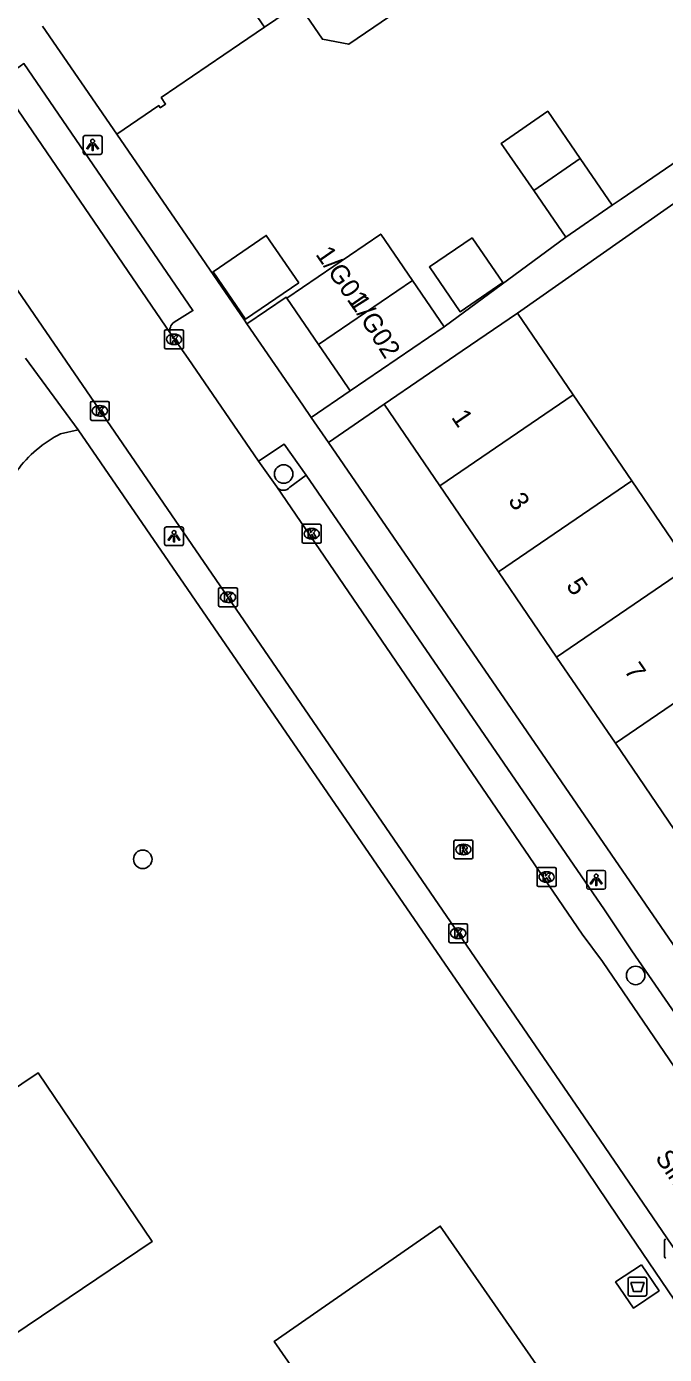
# Model space of a CAD drawing. Extents: x 157466 to 158888, y 383063 to 384677.
# Drawn here: x 158052.5 to 158086.2, y 383792.9 to 383863 of the extents above; entities that cross this region are included whole.
import ezdxf

# ---------------------------------------------------------------- set-up
doc = ezdxf.new("R2010")
doc.units = 0
for name, color, linetype in [('IMGEO_Afval_apart_plaats', 7, 'Continuous'), ('IMGEO_Boom', 7, 'Continuous'), ('IMGEO_Kolk', 7, 'Continuous'), ('IMGEO_Lichtpunt', 7, 'Continuous'), ('IMGEO_Openbare_ruimte_label', 7, 'Continuous'), ('IMGEO_Pand', 7, 'Continuous'), ('IMGEO_Pand_nummerreeks', 7, 'Continuous'), ('IMGEO_Parkeervlak_open', 7, 'Continuous'), ('IMGEO_Rijbaan_lokaal_open', 7, 'Continuous'), ('IMGEO_Rioolput', 7, 'Continuous'), ('IMGEO_Voetpad_gesloten', 7, 'Continuous'), ('IMGEO_Voetpad_halfverhard', 7, 'Continuous'), ('IMGEO_Voetpad_open', 7, 'Continuous')]:
    doc.layers.add(name, color=color, linetype=linetype)

msp = doc.modelspace()

# ---------------------------------------------------------------- linework, layer by layer
at = {"layer": 'IMGEO_Afval_apart_plaats'}
for p, q in [((158084.276, 383796.039), (158084.276, 383796.839)), ((158084.276, 383796.839), (158084.276, 383796.039)), ((158084.376, 383796.939), (158085.166, 383796.939)), ((158085.166, 383796.939), (158084.376, 383796.939)), ((158085.266, 383796.839), (158085.266, 383796.039)), ((158085.266, 383796.039), (158085.266, 383796.839)), ((158085.166, 383795.939), (158084.376, 383795.939)), ((158084.376, 383795.939), (158085.166, 383795.939))]:
    msp.add_line(p, q, dxfattribs=at)
msp.add_lwpolyline([(158084.419, 383796.653), (158085.123, 383796.653), (158084.974, 383796.183), (158084.568, 383796.183), (158084.419, 383796.653)], dxfattribs=at)
for centre, start, end in [((158084.376, 383796.839), 90, 180), ((158084.376, 383796.839), 90, 180), ((158085.166, 383796.839), 0, 90), ((158085.166, 383796.839), 360, 90), ((158084.376, 383796.039), 180, 270), ((158084.376, 383796.039), 180, 270), ((158085.166, 383796.039), 270, 0), ((158085.166, 383796.039), 270, 0)]:
    msp.add_arc(centre, 0.1, start, end, dxfattribs=at)
at = {"layer": 'IMGEO_Boom'}
for centre in [(158066.08, 383839.369), (158058.638, 383819.017), (158084.676, 383812.881)]:
    msp.add_circle(centre, 0.489, dxfattribs=at)
at = {"layer": 'IMGEO_Kolk'}
for p, q in [((158059.863, 383846.985), (158060.715, 383846.985)), ((158059.788, 383846.059), (158059.788, 383846.911)), ((158060.276, 383846.765), (158060.301, 383846.765)), ((158060.789, 383846.911), (158060.789, 383846.059)), ((158060.715, 383845.985), (158059.863, 383845.985)), ((158060.299, 383846.205), (158060.274, 383846.205)), ((158055.868, 383842.279), (158055.868, 383843.131)), ((158055.943, 383843.205), (158056.795, 383843.205)), ((158056.356, 383842.985), (158056.381, 383842.985)), ((158056.869, 383843.131), (158056.869, 383842.279)), ((158056.795, 383842.205), (158055.943, 383842.205)), ((158056.379, 383842.425), (158056.354, 383842.425)), ((158067.062, 383835.789), (158067.062, 383836.641)), ((158067.137, 383836.715), (158067.989, 383836.715)), ((158067.55, 383836.495), (158067.575, 383836.495)), ((158068.063, 383836.641), (158068.063, 383835.789)), ((158067.573, 383835.935), (158067.548, 383835.935)), ((158067.989, 383835.715), (158067.137, 383835.715)), ((158062.64, 383832.435), (158062.64, 383833.287)), ((158062.715, 383833.361), (158063.567, 383833.361)), ((158063.128, 383833.141), (158063.153, 383833.141)), ((158063.641, 383833.287), (158063.641, 383832.435)), ((158063.567, 383832.361), (158062.715, 383832.361)), ((158063.151, 383832.581), (158063.126, 383832.581)), ((158079.474, 383817.656), (158079.474, 383818.508)), ((158079.549, 383818.582), (158080.401, 383818.582)), ((158079.962, 383818.362), (158079.987, 383818.362)), ((158080.475, 383818.508), (158080.475, 383817.656)), ((158080.401, 383817.582), (158079.549, 383817.582)), ((158079.985, 383817.802), (158079.96, 383817.802)), ((158074.8, 383814.683), (158074.8, 383815.535)), ((158074.875, 383815.609), (158075.727, 383815.609)), ((158075.801, 383815.535), (158075.801, 383814.683)), ((158075.311, 383814.829), (158075.286, 383814.829)), ((158075.288, 383815.389), (158075.313, 383815.389)), ((158075.727, 383814.609), (158074.875, 383814.609)), ((158086.198, 383798.027), (158086.198, 383798.879))]:
    msp.add_line(p, q, dxfattribs=at)
for points in [[(158059.863, 383846.985), (158060.715, 383846.985)], [(158059.788, 383846.059), (158059.788, 383846.911)], [(158060.109, 383846.685), (158060.232, 383846.685), (158060.232, 383846.534), (158060.362, 383846.685), (158060.526, 383846.685), (158060.38, 383846.534), (158060.533, 383846.285), (158060.381, 383846.285), (158060.296, 383846.449), (158060.232, 383846.382), (158060.232, 383846.285), (158060.109, 383846.285), (158060.109, 383846.685)], [(158060.789, 383846.911), (158060.789, 383846.059)], [(158060.715, 383845.985), (158059.863, 383845.985)], [(158055.868, 383842.279), (158055.868, 383843.131)], [(158055.943, 383843.205), (158056.795, 383843.205)], [(158056.189, 383842.905), (158056.312, 383842.905), (158056.312, 383842.754), (158056.442, 383842.905), (158056.606, 383842.905), (158056.46, 383842.754), (158056.613, 383842.505), (158056.461, 383842.505), (158056.376, 383842.669), (158056.312, 383842.602), (158056.312, 383842.505), (158056.189, 383842.505), (158056.189, 383842.905)], [(158056.869, 383843.131), (158056.869, 383842.279)], [(158056.795, 383842.205), (158055.943, 383842.205)], [(158067.062, 383835.789), (158067.062, 383836.641)], [(158067.137, 383836.715), (158067.989, 383836.715)], [(158068.063, 383836.641), (158068.063, 383835.789)], [(158067.383, 383836.415), (158067.506, 383836.415), (158067.506, 383836.264), (158067.636, 383836.415), (158067.8, 383836.415), (158067.654, 383836.264), (158067.807, 383836.015), (158067.655, 383836.015), (158067.57, 383836.179), (158067.506, 383836.112), (158067.506, 383836.015), (158067.383, 383836.015), (158067.383, 383836.415)], [(158067.989, 383835.715), (158067.137, 383835.715)], [(158062.64, 383832.435), (158062.64, 383833.287)], [(158062.715, 383833.361), (158063.567, 383833.361)], [(158062.961, 383833.061), (158063.084, 383833.061), (158063.084, 383832.91), (158063.214, 383833.061), (158063.378, 383833.061), (158063.232, 383832.91), (158063.385, 383832.661), (158063.233, 383832.661), (158063.148, 383832.825), (158063.084, 383832.758), (158063.084, 383832.661), (158062.961, 383832.661), (158062.961, 383833.061)], [(158063.641, 383833.287), (158063.641, 383832.435)], [(158063.567, 383832.361), (158062.715, 383832.361)], [(158079.474, 383817.656), (158079.474, 383818.508)], [(158079.549, 383818.582), (158080.401, 383818.582)], [(158079.795, 383818.282), (158079.918, 383818.282), (158079.918, 383818.131), (158080.048, 383818.282), (158080.212, 383818.282), (158080.066, 383818.131), (158080.219, 383817.882), (158080.067, 383817.882), (158079.982, 383818.046), (158079.918, 383817.979), (158079.918, 383817.882), (158079.795, 383817.882), (158079.795, 383818.282)], [(158080.475, 383818.508), (158080.475, 383817.656)], [(158080.401, 383817.582), (158079.549, 383817.582)], [(158074.8, 383814.683), (158074.8, 383815.535)], [(158074.875, 383815.609), (158075.727, 383815.609)], [(158075.801, 383815.535), (158075.801, 383814.683)], [(158075.121, 383815.309), (158075.244, 383815.309), (158075.244, 383815.158), (158075.374, 383815.309), (158075.538, 383815.309), (158075.392, 383815.158), (158075.545, 383814.909), (158075.393, 383814.909), (158075.308, 383815.073), (158075.244, 383815.006), (158075.244, 383814.909), (158075.121, 383814.909), (158075.121, 383815.309)], [(158075.727, 383814.609), (158074.875, 383814.609)], [(158086.198, 383798.027), (158086.198, 383798.879)]]:
    msp.add_lwpolyline(points, dxfattribs=at)
for centre, start, end in [((158059.865, 383846.909), 91.55205, 178.44795), ((158059.865, 383846.909), 91.55205, 178.44795), ((158060.713, 383846.909), 1.55205, 88.44795), ((158060.713, 383846.909), 1.55205, 88.44795), ((158059.865, 383846.061), 181.55205, 268.44795), ((158059.865, 383846.061), 181.55205, 268.44795), ((158060.713, 383846.061), 271.55205, 358.44795), ((158060.713, 383846.061), 271.55205, 358.44795), ((158055.945, 383843.129), 91.55205, 178.44795), ((158055.945, 383843.129), 91.55205, 178.44795), ((158056.793, 383843.129), 1.55205, 88.44795), ((158056.793, 383843.129), 1.55205, 88.44795), ((158055.945, 383842.281), 181.55205, 268.44795), ((158055.945, 383842.281), 181.55205, 268.44795), ((158056.793, 383842.281), 271.55205, 358.44795), ((158056.793, 383842.281), 271.55205, 358.44795), ((158067.139, 383836.639), 91.55205, 178.44795), ((158067.139, 383836.639), 91.55205, 178.44795), ((158067.987, 383836.639), 1.55205, 88.44795), ((158067.987, 383836.639), 1.55205, 88.44795), ((158067.139, 383835.791), 181.55205, 268.44795), ((158067.139, 383835.791), 181.55205, 268.44795), ((158067.987, 383835.791), 271.55205, 358.44795), ((158067.987, 383835.791), 271.55205, 358.44795), ((158062.717, 383833.285), 91.55205, 178.44795), ((158062.717, 383833.285), 91.55205, 178.44795), ((158063.565, 383833.285), 1.55205, 88.44795), ((158063.565, 383833.285), 1.55205, 88.44795), ((158062.717, 383832.437), 181.55205, 268.44795), ((158062.717, 383832.437), 181.55205, 268.44795), ((158063.565, 383832.437), 271.55205, 358.44795), ((158063.565, 383832.437), 271.55205, 358.44795), ((158079.551, 383818.506), 91.55205, 178.44795), ((158079.551, 383818.506), 91.55205, 178.44795), ((158080.399, 383818.506), 1.55205, 88.44795), ((158080.399, 383818.506), 1.55205, 88.44795), ((158079.551, 383817.658), 181.55205, 268.44795), ((158079.551, 383817.658), 181.55205, 268.44795), ((158080.399, 383817.658), 271.55205, 358.44795), ((158080.399, 383817.658), 271.55205, 358.44795), ((158074.877, 383815.533), 91.55205, 178.44795), ((158074.877, 383815.533), 91.55205, 178.44795), ((158075.725, 383815.533), 1.55205, 88.44795), ((158075.725, 383815.533), 1.55205, 88.44795), ((158074.877, 383814.685), 181.55205, 268.44795), ((158074.877, 383814.685), 181.55205, 268.44795), ((158075.725, 383814.685), 271.55205, 358.44795), ((158075.725, 383814.685), 271.55205, 358.44795), ((158086.275, 383798.877), 91.55205, 178.44795), ((158086.275, 383798.877), 91.55205, 178.44795), ((158086.275, 383798.029), 181.55205, 268.44795), ((158086.275, 383798.029), 181.55205, 268.44795)]:
    msp.add_arc(centre, 0.0765, start, end, dxfattribs=at)
for centre, major_axis, ratio, start_param, end_param in [((158060.275, 383846.485), (-0.387, 0.002), 0.722429, 4.712389, 7.853982), ((158060.3, 383846.485), (-0.39, 0.002), 0.717154, 1.570796, 4.712389), ((158056.355, 383842.705), (-0.387, 0.002), 0.722429, 4.712389, 7.853982), ((158056.38, 383842.705), (-0.39, 0.002), 0.717154, 1.570796, 4.712389), ((158067.549, 383836.215), (-0.387, 0.002), 0.722429, 4.712389, 7.853982), ((158067.574, 383836.215), (-0.39, 0.002), 0.717154, 1.570796, 4.712389), ((158063.127, 383832.861), (-0.387, 0.002), 0.722429, 4.712389, 7.853982), ((158063.152, 383832.861), (-0.39, 0.002), 0.717154, 1.570796, 4.712389), ((158079.961, 383818.082), (-0.387, 0.002), 0.722429, 4.712389, 7.853982), ((158079.986, 383818.082), (-0.39, 0.002), 0.717154, 1.570796, 4.712389), ((158075.287, 383815.109), (-0.387, 0.002), 0.722429, 4.712389, 7.853982), ((158075.312, 383815.109), (-0.39, 0.002), 0.717154, 1.570796, 4.712389)]:
    msp.add_ellipse(centre, major_axis=major_axis, ratio=ratio, start_param=start_param, end_param=end_param, dxfattribs=at)
at = {"layer": 'IMGEO_Lichtpunt'}
for p, q in [((158055.49, 383857.158), (158055.49, 383856.351)), ((158055.49, 383857.158), (158055.49, 383856.351)), ((158056.392, 383857.253), (158055.584, 383857.253)), ((158056.392, 383857.253), (158055.584, 383857.253)), ((158056.486, 383856.351), (158056.486, 383857.158)), ((158056.486, 383856.351), (158056.486, 383857.158)), ((158055.584, 383856.257), (158056.392, 383856.257)), ((158055.584, 383856.257), (158056.392, 383856.257)), ((158059.792, 383836.486), (158059.792, 383835.679)), ((158059.792, 383836.486), (158059.792, 383835.679)), ((158060.694, 383836.581), (158059.886, 383836.581)), ((158060.694, 383836.581), (158059.886, 383836.581)), ((158060.788, 383835.679), (158060.788, 383836.486)), ((158060.788, 383835.679), (158060.788, 383836.486)), ((158059.886, 383835.585), (158060.694, 383835.585)), ((158059.886, 383835.585), (158060.694, 383835.585)), ((158082.095, 383818.334), (158082.095, 383817.527)), ((158082.095, 383818.334), (158082.095, 383817.527)), ((158082.997, 383818.429), (158082.189, 383818.429)), ((158082.997, 383818.429), (158082.189, 383818.429)), ((158083.091, 383817.527), (158083.091, 383818.334)), ((158083.091, 383817.527), (158083.091, 383818.334)), ((158082.189, 383817.433), (158082.997, 383817.433)), ((158082.189, 383817.433), (158082.997, 383817.433))]:
    msp.add_line(p, q, dxfattribs=at)
for points in [[(158055.864, 383856.822), (158055.903, 383856.794), (158055.715, 383856.532), (158055.677, 383856.559), (158055.864, 383856.822)], [(158056.076, 383856.794), (158056.114, 383856.821), (158056.301, 383856.559), (158056.262, 383856.531), (158056.076, 383856.794)], [(158055.966, 383856.774), (158056.013, 383856.774), (158056.013, 383856.452), (158055.966, 383856.452), (158055.966, 383856.774)], [(158060.166, 383836.15), (158060.205, 383836.122), (158060.017, 383835.86), (158059.979, 383835.887), (158060.166, 383836.15)], [(158060.268, 383836.102), (158060.315, 383836.102), (158060.315, 383835.78), (158060.268, 383835.78), (158060.268, 383836.102)], [(158060.378, 383836.122), (158060.416, 383836.149), (158060.603, 383835.887), (158060.564, 383835.859), (158060.378, 383836.122)], [(158082.469, 383817.998), (158082.508, 383817.97), (158082.32, 383817.708), (158082.282, 383817.735), (158082.469, 383817.998)], [(158082.571, 383817.95), (158082.618, 383817.95), (158082.618, 383817.628), (158082.571, 383817.628), (158082.571, 383817.95)], [(158082.681, 383817.97), (158082.719, 383817.997), (158082.906, 383817.735), (158082.867, 383817.707), (158082.681, 383817.97)]]:
    msp.add_lwpolyline(points, dxfattribs=at)
for centre in [(158055.989, 383856.956), (158060.291, 383836.284), (158082.594, 383818.132)]:
    msp.add_circle(centre, 0.0994, dxfattribs=at)
for centre, start, end in [((158055.584, 383857.158), 90, 180), ((158055.584, 383857.158), 90, 180), ((158056.392, 383857.158), 0, 90), ((158056.392, 383857.158), 0, 90), ((158055.584, 383856.351), 180, 270), ((158055.584, 383856.351), 180, 270), ((158056.392, 383856.351), 270, 0), ((158056.392, 383856.351), 270, 360), ((158059.886, 383836.486), 90, 180), ((158059.886, 383836.486), 90, 180), ((158060.694, 383836.486), 0, 90), ((158060.694, 383836.486), 0, 90), ((158059.886, 383835.679), 180, 270), ((158059.886, 383835.679), 180, 270), ((158060.694, 383835.679), 270, 0), ((158060.694, 383835.679), 270, 360), ((158082.189, 383818.334), 90, 180), ((158082.189, 383818.334), 90, 180), ((158082.997, 383818.334), 0, 90), ((158082.997, 383818.334), 0, 90), ((158082.189, 383817.527), 180, 270), ((158082.189, 383817.527), 180, 270), ((158082.997, 383817.527), 270, 0), ((158082.997, 383817.527), 270, 360)]:
    msp.add_arc(centre, 0.0946, start, end, dxfattribs=at)
at = {"layer": 'IMGEO_Pand'}
for points in [[(158065.07, 383862.97), (158061.076, 383868.791)], [(158072.551, 383864.133), (158069.521, 383862.071), (158068.132, 383862.335), (158066.868, 383864.194), (158065.07, 383862.97)], [(158053.344, 383863.033), (158057.27, 383857.315)], [(158065.07, 383862.97), (158063.745, 383862.069), (158059.611, 383859.256), (158059.847, 383858.909), (158059.563, 383858.716), (158059.482, 383858.835), (158057.27, 383857.315)], [(158081.749, 383856.03), (158080.034, 383858.53), (158077.574, 383856.831), (158079.293, 383854.344)], [(158079.293, 383854.344), (158081.749, 383856.03)], [(158081.749, 383856.03), (158083.436, 383853.571)], [(158080.994, 383851.883), (158079.293, 383854.344)], [(158083.436, 383853.571), (158080.994, 383851.883)], [(158066.875, 383849.463), (158064.069, 383847.547), (158062.356, 383850.055), (158065.162, 383851.972), (158066.875, 383849.463)], [(158066.253, 383848.659), (158071.215, 383852.048), (158072.888, 383849.598)], [(158077.652, 383849.483), (158075.398, 383847.944), (158073.785, 383850.307), (158076.039, 383851.846), (158077.652, 383849.483)], [(158072.888, 383849.598), (158067.925, 383846.209)], [(158072.888, 383849.598), (158074.561, 383847.147)], [(158067.925, 383846.209), (158066.253, 383848.659)], [(158071.384, 383843.055), (158075.514, 383845.875), (158078.43, 383847.865)], [(158078.43, 383847.865), (158081.372, 383843.555)], [(158069.599, 383843.758), (158074.561, 383847.147)], [(158069.599, 383843.758), (158069.154, 383844.41), (158067.925, 383846.209)], [(158081.372, 383843.555), (158074.325, 383838.746)], [(158084.473, 383839.011), (158081.372, 383843.555)], [(158074.325, 383838.746), (158071.384, 383843.055)], [(158074.325, 383838.746), (158077.426, 383834.202)], [(158077.426, 383834.202), (158084.473, 383839.011)], [(158087.546, 383834.508), (158084.473, 383839.011)], [(158087.546, 383834.508), (158080.5, 383829.699)], [(158077.426, 383834.202), (158080.5, 383829.699)], [(158080.5, 383829.699), (158083.605, 383825.149)], [(158083.605, 383825.149), (158090.652, 383829.958)], [(158083.605, 383825.149), (158086.719, 383820.587)], [(158038.433, 383797.849), (158053.11, 383807.743), (158059.126, 383798.819), (158044.449, 383788.925)], [(158075.723, 383778.949), (158065.588, 383793.552), (158074.357, 383799.638), (158084.492, 383785.035)]]:
    msp.add_lwpolyline(points, dxfattribs=at)
at = {"layer": 'IMGEO_Parkeervlak_open'}
msp.add_lwpolyline([(158067.267, 383839.308), (158066.413, 383838.679)], dxfattribs=at)
msp.add_arc((158066.072, 383838.937), 0.428, 215.88727, 322.94686, dxfattribs=at)
at = {"layer": 'IMGEO_Rijbaan_lokaal_open'}
for points in [[(158051.041, 383860.044), (158060.097, 383846.787)], [(158048.821, 383853.725), (158082.795, 383804.174), (158086.592, 383798.626), (158086.867, 383798.223)], [(158064.752, 383840.047), (158061.029, 383845.468), (158060.097, 383846.787)], [(158064.752, 383840.047), (158065.725, 383838.686)], [(158065.725, 383838.686), (158081.856, 383815.068), (158082.929, 383813.621), (158091.359, 383801.235)]]:
    msp.add_lwpolyline(points, dxfattribs=at)
at = {"layer": 'IMGEO_Rioolput'}
for p, q in [((158075.076, 383819.11), (158075.076, 383819.962)), ((158075.151, 383820.036), (158076.003, 383820.036)), ((158075.564, 383819.816), (158075.589, 383819.816)), ((158076.077, 383819.962), (158076.077, 383819.11)), ((158076.003, 383819.036), (158075.151, 383819.036)), ((158075.587, 383819.256), (158075.562, 383819.256))]:
    msp.add_line(p, q, dxfattribs=at)
for points in [[(158075.076, 383819.11), (158075.076, 383819.962)], [(158075.151, 383820.036), (158076.003, 383820.036)], [(158075.665, 383819.734), (158075.413, 383819.736), (158075.413, 383819.336)], [(158075.591, 383819.655), (158075.537, 383819.655), (158075.537, 383819.574)], [(158076.077, 383819.962), (158076.077, 383819.11)], [(158076.003, 383819.036), (158075.151, 383819.036)], [(158075.413, 383819.336), (158075.537, 383819.336), (158075.537, 383819.498), (158075.548, 383819.498)], [(158075.537, 383819.574), (158075.589, 383819.574)], [(158075.595, 383819.469), (158075.666, 383819.336), (158075.806, 383819.336), (158075.741, 383819.462)]]:
    msp.add_lwpolyline(points, dxfattribs=at)
for centre, radius, start, end in [((158075.153, 383819.96), 0.0765, 91.55205, 178.44795), ((158075.153, 383819.96), 0.0765, 91.55205, 178.44795), ((158075.597, 383819.559), 0.0964, 77.00612, 93.18647), ((158075.611, 383819.616), 0.0378, 276.66336, 79.67722), ((158075.664, 383819.624), 0.109, 350.36119, 89.41601), ((158076.001, 383819.96), 0.0765, 1.55205, 88.44795), ((158076.001, 383819.96), 0.0765, 1.55205, 88.44795), ((158075.153, 383819.112), 0.0765, 181.55205, 268.44795), ((158075.153, 383819.112), 0.0765, 181.55205, 268.44795), ((158075.547, 383819.445), 0.0533, 26.02933, 88.69889), ((158075.573, 383819.763), 0.19, 274.7715, 282.96867), ((158075.662, 383819.624), 0.112, 277.58423, 350.98172), ((158075.646, 383819.409), 0.108, 29.51342, 73.79051), ((158076.001, 383819.112), 0.0765, 271.55205, 358.44795), ((158076.001, 383819.112), 0.0765, 271.55205, 358.44795)]:
    msp.add_arc(centre, radius, start, end, dxfattribs=at)
for centre, major_axis, ratio, start_param, end_param in [((158075.563, 383819.536), (-0.387, 0.002), 0.722429, 4.712389, 7.853982), ((158075.588, 383819.536), (-0.39, 0.002), 0.717154, 1.570796, 4.712389)]:
    msp.add_ellipse(centre, major_axis=major_axis, ratio=ratio, start_param=start_param, end_param=end_param, dxfattribs=at)
at = {"layer": 'IMGEO_Voetpad_gesloten'}
msp.add_lwpolyline([(158084.985, 383797.593), (158083.619, 383796.689), (158084.556, 383795.308), (158085.911, 383796.228), (158084.985, 383797.593)], dxfattribs=at)
at = {"layer": 'IMGEO_Voetpad_halfverhard'}
msp.add_lwpolyline([(158054.299, 383841.496), (158055.225, 383841.708)], dxfattribs=at)
msp.add_arc((158057.249, 383835.671), 6.53, 116.85675, 143.73568, dxfattribs=at)
at = {"layer": 'IMGEO_Voetpad_open'}
for points in [[(158060.3, 383847.384), (158061.284, 383848.008), (158052.359, 383861.051), (158051.386, 383860.352)], [(158083.436, 383853.571), (158083.907, 383853.897), (158090.883, 383858.658)], [(158057.27, 383857.315), (158064.005, 383847.505), (158064.14, 383847.309)], [(158087.354, 383854.123), (158078.43, 383847.865)], [(158074.561, 383847.147), (158080.994, 383851.883)], [(158064.14, 383847.309), (158066.212, 383848.718), (158066.253, 383848.659)], [(158064.14, 383847.309), (158067.092, 383843.008), (158067.539, 383842.357)], [(158055.225, 383841.708), (158052.445, 383845.49)], [(158067.539, 383842.357), (158069.599, 383843.758)], [(158071.384, 383843.055), (158068.445, 383841.037)], [(158067.539, 383842.357), (158068.445, 383841.037)], [(158106, 383767.404), (158102.476, 383772.768), (158100.515, 383775.638), (158094.613, 383784.183), (158087.372, 383794.797), (158083.723, 383800.172), (158081.57, 383803.343), (158055.225, 383841.708)], [(158067.267, 383839.308), (158066.108, 383840.94), (158064.752, 383840.047)], [(158068.445, 383841.037), (158087.818, 383812.82), (158099.197, 383796.194)], [(158097.193, 383795.752), (158084.481, 383814.188), (158083.034, 383816.347), (158067.267, 383839.308)]]:
    msp.add_lwpolyline(points, dxfattribs=at)
msp.add_arc((158060.577, 383846.957), 0.509, 122.9419, 199.49859, dxfattribs=at)

# ---------------------------------------------------------------- texts
at = {"layer": 'IMGEO_Openbare_ruimte_label'}
msp.add_text('Simon van Leeuwenstraat', height=1, rotation=304.27827, dxfattribs=at).set_placement((158085.675, 383803.252))
at = {"layer": 'IMGEO_Pand_nummerreeks'}
for s, rotation, p in [('1/G01', 304.7652, (158067.737, 383850.974)), ('1/G02', 302.24997, (158069.517, 383848.468)), ('1', 304.31442, (158074.907, 383842.364)), ('3', 304.31442, (158077.907, 383837.967)), ('5', 304.31442, (158080.972, 383833.477)), ('7', 304.31423, (158084.037, 383828.985))]:
    msp.add_text(s, height=1, rotation=rotation, dxfattribs=at).set_placement(p)

doc.saveas('drawing.dxf')
